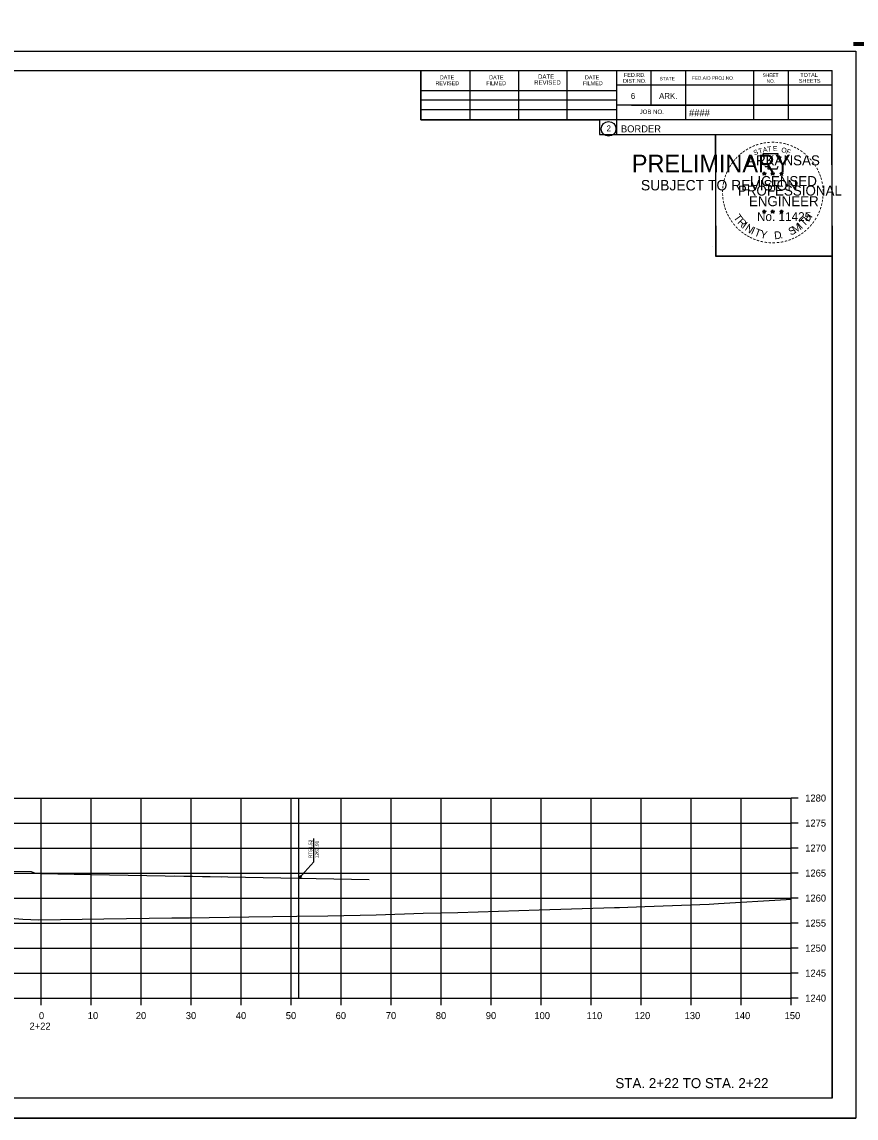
# Model space of a CAD drawing. Extents: x -70 to 701944, y -4 to 666871.
# Drawn here: x 664394.9 to 664561.8, y 658362.3 to 658581.5 of the extents above; entities that cross this region are included whole.
import ezdxf

# ---------------------------------------------------------------- set-up
doc = ezdxf.new("R2010")
doc.units = 0
for name, color, linetype in [('R_Axis', 7, 'Continuous'), ('R_Axis Annot', 7, 'Continuous'), ('R_Border', 7, 'Continuous'), ('R_Border PE', 7, 'Continuous'), ('R_Border Prem', 7, 'Continuous'), ('R_Draft', 7, 'Continuous'), ('R_Exist Surface', 7, 'Continuous'), ('R_Fin Surface', 7, 'Continuous'), ('R_Grid', 7, 'Continuous'), ('R_No Plot', 7, 'Continuous')]:
    doc.layers.add(name, color=color, linetype=linetype)

msp = doc.modelspace()

# ---------------------------------------------------------------- linework, layer by layer
at = {"layer": 'R_Axis'}
for p, q in [((664548.78, 658386.32), (664548.78, 658426.32)), ((664550.18, 658426.32), (664548.78, 658426.32)), ((664550.18, 658421.32), (664548.78, 658421.32)), ((664550.18, 658416.32), (664548.78, 658416.32)), ((664550.18, 658411.32), (664548.78, 658411.32)), ((664550.18, 658406.32), (664548.78, 658406.32)), ((664550.18, 658401.32), (664548.78, 658401.32)), ((664550.18, 658396.32), (664548.78, 658396.32)), ((664550.18, 658391.32), (664548.78, 658391.32)), ((664248.78, 658386.32), (664548.78, 658386.32)), ((664398.78, 658384.92), (664398.78, 658386.32)), ((664408.78, 658384.92), (664408.78, 658386.32)), ((664418.78, 658384.92), (664418.78, 658386.32)), ((664428.78, 658384.92), (664428.78, 658386.32)), ((664438.78, 658384.92), (664438.78, 658386.32)), ((664448.78, 658384.92), (664448.78, 658386.32)), ((664458.78, 658384.92), (664458.78, 658386.32)), ((664468.78, 658384.92), (664468.78, 658386.32)), ((664478.78, 658384.92), (664478.78, 658386.32)), ((664488.78, 658384.92), (664488.78, 658386.32)), ((664498.78, 658384.92), (664498.78, 658386.32)), ((664508.78, 658384.92), (664508.78, 658386.32)), ((664518.78, 658384.92), (664518.78, 658386.32)), ((664528.78, 658384.92), (664528.78, 658386.32)), ((664538.78, 658384.92), (664538.78, 658386.32)), ((664548.78, 658384.92), (664548.78, 658386.32)), ((664550.18, 658386.32), (664548.78, 658386.32))]:
    msp.add_line(p, q, dxfattribs=at)
at = {"layer": 'R_Border'}
for p, q in [((664240.78, 658571.78), (664556.96, 658571.78)), ((664474.7, 658561.9), (664474.7, 658571.78)), ((664484.56, 658561.9), (664484.56, 658571.58)), ((664494.32, 658561.9), (664494.32, 658571.58)), ((664504, 658561.9), (664504, 658571.58)), ((664513.86, 658571.78), (664513.86, 658558.98)), ((664520.7, 658571.78), (664520.7, 658564.84)), ((664527.64, 658571.78), (664527.64, 658561.9)), ((664541.22, 658571.78), (664541.22, 658561.9)), ((664548.16, 658571.78), (664548.16, 658561.9)), ((664556.96, 658366.32), (664556.96, 658571.78)), ((664474.7, 658567.76), (664513.86, 658567.76)), ((664556.96, 658568.84), (664513.86, 658568.84)), ((664556.96, 658568.86), (664556.96, 658568.86)), ((664474.7, 658565.9), (664513.86, 658565.9)), ((664474.7, 658561.9), (664474.7, 658563.96)), ((664474.7, 658563.96), (664513.86, 658563.96)), ((664556.96, 658564.84), (664513.86, 658564.84)), ((664516.82, 658564.84), (664556.96, 658564.84)), ((664556.96, 658561.9), (664474.7, 658561.9)), ((664513.86, 658558.98), (664556.96, 658558.98)), ((664556.96, 658366.32), (664240.78, 658366.32))]:
    msp.add_line(p, q, dxfattribs=at)
msp.add_circle((664512.25, 658560.11), 1.47, dxfattribs=at)
at = {"layer": 'R_Border PE'}
for p, q in [((664543.04, 658551.23), (664543.39, 658551.12)), ((664543.04, 658551.23), (664543.3, 658551.19)), ((664543.04, 658551.23), (664543.28, 658551.11)), ((664543.18, 658550.83), (664543.39, 658551.12)), ((664543.18, 658550.83), (664543.3, 658551.07)), ((664543.18, 658550.83), (664543.39, 658551.04)), ((664543.39, 658551.49), (664543.35, 658551.24)), ((664543.39, 658551.12), (664543.39, 658551.49)), ((664543.39, 658551.49), (664543.44, 658551.24)), ((664543.74, 658551.23), (664543.39, 658551.12)), ((664543.61, 658550.83), (664543.39, 658551.12)), ((664543.61, 658550.83), (664543.39, 658551.04)), ((664543.74, 658551.23), (664543.45, 658551.18)), ((664543.61, 658550.83), (664543.47, 658551.12)), ((664543.74, 658551.23), (664543.54, 658551.13)), ((664544.71, 658551.23), (664545.06, 658551.12)), ((664544.71, 658551.23), (664544.97, 658551.19)), ((664544.71, 658551.23), (664544.95, 658551.11)), ((664544.85, 658550.83), (664545.06, 658551.12)), ((664544.85, 658550.83), (664544.97, 658551.07)), ((664544.85, 658550.83), (664545.06, 658551.04)), ((664545.06, 658551.49), (664545.02, 658551.24)), ((664545.06, 658551.12), (664545.06, 658551.49)), ((664545.06, 658551.49), (664545.11, 658551.24)), ((664545.41, 658551.23), (664545.06, 658551.12)), ((664545.28, 658550.83), (664545.06, 658551.12)), ((664545.28, 658550.83), (664545.06, 658551.04)), ((664545.41, 658551.23), (664545.12, 658551.18)), ((664545.28, 658550.83), (664545.14, 658551.12)), ((664545.41, 658551.23), (664545.21, 658551.13)), ((664546.48, 658551.22), (664546.83, 658551.11)), ((664546.48, 658551.22), (664546.73, 658551.18)), ((664546.48, 658551.22), (664546.72, 658551.1)), ((664546.61, 658550.81), (664546.83, 658551.11)), ((664546.61, 658550.81), (664546.74, 658551.06)), ((664546.61, 658550.81), (664546.83, 658551.03)), ((664546.83, 658551.48), (664546.79, 658551.22)), ((664546.83, 658551.11), (664546.83, 658551.48)), ((664546.83, 658551.48), (664546.88, 658551.23)), ((664547.17, 658551.22), (664546.83, 658551.11)), ((664547.04, 658550.81), (664546.83, 658551.11)), ((664547.04, 658550.81), (664546.83, 658551.03)), ((664547.17, 658551.22), (664546.89, 658551.17)), ((664547.04, 658550.81), (664546.9, 658551.1)), ((664547.17, 658551.22), (664546.97, 658551.12)), ((664543.04, 658543.66), (664543.39, 658543.55)), ((664543.04, 658543.66), (664543.29, 658543.62)), ((664543.04, 658543.66), (664543.28, 658543.54)), ((664543.39, 658543.91), (664543.35, 658543.66)), ((664543.39, 658543.55), (664543.39, 658543.91)), ((664543.39, 658543.91), (664543.44, 658543.66)), ((664543.74, 658543.66), (664543.39, 658543.55)), ((664543.74, 658543.66), (664543.45, 658543.61)), ((664543.74, 658543.66), (664543.53, 658543.56)), ((664544.71, 658543.66), (664545.06, 658543.55)), ((664544.71, 658543.66), (664544.96, 658543.62)), ((664544.71, 658543.66), (664544.95, 658543.54)), ((664545.06, 658543.91), (664545.02, 658543.66)), ((664545.06, 658543.55), (664545.06, 658543.91)), ((664545.06, 658543.91), (664545.11, 658543.66)), ((664545.41, 658543.66), (664545.06, 658543.55)), ((664545.41, 658543.66), (664545.12, 658543.61)), ((664545.41, 658543.66), (664545.2, 658543.56)), ((664546.48, 658543.65), (664546.83, 658543.54)), ((664546.48, 658543.65), (664546.73, 658543.61)), ((664546.48, 658543.65), (664546.71, 658543.53)), ((664546.83, 658543.9), (664546.78, 658543.65)), ((664546.83, 658543.54), (664546.83, 658543.9)), ((664546.83, 658543.9), (664546.87, 658543.65)), ((664547.17, 658543.65), (664546.83, 658543.54)), ((664547.17, 658543.65), (664546.89, 658543.6)), ((664547.17, 658543.65), (664546.97, 658543.55)), ((664543.17, 658543.25), (664543.39, 658543.55)), ((664543.17, 658543.25), (664543.3, 658543.5)), ((664543.17, 658543.25), (664543.39, 658543.47)), ((664543.6, 658543.25), (664543.39, 658543.55)), ((664543.6, 658543.25), (664543.39, 658543.47)), ((664543.6, 658543.25), (664543.47, 658543.54)), ((664544.84, 658543.25), (664545.06, 658543.55)), ((664544.84, 658543.25), (664544.97, 658543.5)), ((664544.84, 658543.25), (664545.06, 658543.47)), ((664545.27, 658543.25), (664545.06, 658543.55)), ((664545.27, 658543.25), (664545.06, 658543.47)), ((664545.27, 658543.25), (664545.13, 658543.54)), ((664546.61, 658543.24), (664546.83, 658543.54)), ((664546.61, 658543.24), (664546.74, 658543.49)), ((664546.61, 658543.24), (664546.82, 658543.46)), ((664547.04, 658543.24), (664546.82, 658543.46)), ((664547.04, 658543.24), (664546.83, 658543.54)), ((664547.04, 658543.24), (664546.9, 658543.53))]:
    msp.add_line(p, q, dxfattribs=at)
for points in [[(664543.09, 658555.11), (664543.35, 658554.28)], [(664546.6, 658554.19), (664546.74, 658554.47), (664546.05, 658554.45), (664546.2, 658555.11), (664543.09, 658555.11)], [(664543.58, 658552.69), (664543.58, 658552.6), (664544.14, 658552.58), (664544.09, 658552.11), (664545.96, 658552.11), (664546.16, 658552.65)], [(664543.39, 658551.49), (664543.61, 658550.83), (664543.04, 658551.23), (664543.74, 658551.23), (664543.18, 658550.83), (664543.39, 658551.49)], [(664545.06, 658551.49), (664545.28, 658550.83), (664544.71, 658551.23), (664545.41, 658551.23), (664544.85, 658550.83), (664545.06, 658551.49)], [(664546.83, 658551.48), (664547.04, 658550.81), (664546.48, 658551.22), (664547.17, 658551.22), (664546.61, 658550.81), (664546.83, 658551.48)], [(664543.39, 658543.91), (664543.6, 658543.25), (664543.04, 658543.66), (664543.74, 658543.66), (664543.17, 658543.25), (664543.39, 658543.91)], [(664545.06, 658543.91), (664545.27, 658543.25), (664544.71, 658543.66), (664545.41, 658543.66), (664544.84, 658543.25), (664545.06, 658543.91)], [(664546.83, 658543.9), (664547.04, 658543.24), (664546.48, 658543.65), (664547.17, 658543.65), (664546.61, 658543.24), (664546.83, 658543.9)]]:
    msp.add_lwpolyline(points, dxfattribs=at)
for centre, radius in [((664543.39, 658551.12), 0.172), ((664543.39, 658551.12), 0.145), ((664543.39, 658551.12), 0.116), ((664543.39, 658551.12), 0.0991), ((664543.39, 658551.12), 0.0747), ((664543.39, 658551.12), 0.0495), ((664543.39, 658551.12), 0.0296), ((664545.06, 658551.12), 0.172), ((664545.06, 658551.12), 0.145), ((664545.06, 658551.12), 0.116), ((664545.06, 658551.12), 0.0991), ((664545.06, 658551.12), 0.0747), ((664545.06, 658551.12), 0.0495), ((664545.06, 658551.12), 0.0296), ((664546.83, 658551.11), 0.172), ((664546.83, 658551.11), 0.145), ((664546.83, 658551.11), 0.116), ((664546.83, 658551.11), 0.0991), ((664546.83, 658551.11), 0.0747), ((664546.83, 658551.11), 0.0495), ((664546.83, 658551.11), 0.0296), ((664543.39, 658543.55), 0.172), ((664543.39, 658543.55), 0.145), ((664543.39, 658543.55), 0.116), ((664543.39, 658543.55), 0.0991), ((664543.39, 658543.55), 0.0747), ((664543.39, 658543.55), 0.0495), ((664543.39, 658543.55), 0.0296), ((664545.06, 658543.55), 0.172), ((664545.06, 658543.55), 0.145), ((664545.06, 658543.55), 0.116), ((664545.06, 658543.55), 0.0991), ((664545.06, 658543.55), 0.0747), ((664545.06, 658543.55), 0.0495), ((664545.06, 658543.55), 0.0296), ((664546.82, 658543.54), 0.172), ((664546.82, 658543.54), 0.145), ((664546.82, 658543.54), 0.116), ((664546.82, 658543.54), 0.0991), ((664546.82, 658543.54), 0.0747), ((664546.82, 658543.54), 0.0495), ((664546.82, 658543.54), 0.0296)]:
    msp.add_circle(centre, radius, dxfattribs=at)
at = {"layer": 'R_Draft'}
for p, q in [((664450.3, 658386.32), (664450.3, 658426.32)), ((664453.27, 658414.29), (664453.27, 658418.26)), ((664464.4, 658409.94), (664425.49, 658410.72))]:
    msp.add_line(p, q, dxfattribs=at)
for points in [[(664450.3, 658410.23), (664453.27, 658413.59), (664453.27, 658414.29)], [(664450.62, 658410.85), (664450.3, 658410.23), (664450.88, 658410.62)]]:
    msp.add_lwpolyline(points, dxfattribs=at)
at = {"layer": 'R_Exist Surface'}
msp.add_lwpolyline([(664383.49, 658403.04), (664395.13, 658402.11), (664398.3, 658401.96), (664411.29, 658402.14), (664424.92, 658402.34), (664428.43, 658402.39), (664440.33, 658402.56), (664449.92, 658402.69), (664456.08, 658402.77), (664465.75, 658403), (664475.18, 658403.29), (664482.12, 658403.46), (664494.29, 658403.84), (664498.35, 658403.94), (664513.41, 658404.43), (664514.42, 658404.46), (664519.5, 658404.63), (664532.34, 658405.12), (664534.23, 658405.24), (664547.77, 658406.02), (664548.78, 658406.09)], dxfattribs=at)
at = {"layer": 'R_Fin Surface'}
msp.add_lwpolyline([(664248.78, 658409.21), (664250.78, 658409.25), (664251.43, 658409.26), (664251.78, 658409.27), (664252.15, 658409.39), (664252.78, 658409.6), (664258.08, 658409.71), (664265.78, 658409.86), (664324.78, 658411.1), (664383.78, 658411.87), (664391.48, 658411.72), (664396.77, 658411.61), (664397.41, 658411.4), (664397.77, 658411.28), (664398.13, 658411.27), (664398.77, 658411.26), (664408.67, 658411.06), (664434.77, 658410.54)], dxfattribs=at)
at = {"layer": 'R_Grid'}
for p, q in [((664248.78, 658426.32), (664548.78, 658426.32)), ((664398.78, 658386.32), (664398.78, 658426.32)), ((664408.78, 658386.32), (664408.78, 658426.32)), ((664418.78, 658386.32), (664418.78, 658426.32)), ((664428.78, 658386.32), (664428.78, 658426.32)), ((664438.78, 658386.32), (664438.78, 658426.32)), ((664448.78, 658386.32), (664448.78, 658426.32)), ((664458.78, 658386.32), (664458.78, 658426.32)), ((664468.78, 658386.32), (664468.78, 658426.32)), ((664478.78, 658386.32), (664478.78, 658426.32)), ((664488.78, 658386.32), (664488.78, 658426.32)), ((664498.78, 658386.32), (664498.78, 658426.32)), ((664508.78, 658386.32), (664508.78, 658426.32)), ((664518.78, 658386.32), (664518.78, 658426.32)), ((664528.78, 658386.32), (664528.78, 658426.32)), ((664538.78, 658386.32), (664538.78, 658426.32)), ((664548.78, 658386.32), (664548.78, 658426.32)), ((664248.78, 658421.32), (664548.78, 658421.32)), ((664248.78, 658416.32), (664548.78, 658416.32)), ((664248.78, 658411.32), (664548.78, 658411.32)), ((664248.78, 658406.32), (664548.78, 658406.32)), ((664248.78, 658401.32), (664548.78, 658401.32)), ((664248.78, 658396.32), (664548.78, 658396.32)), ((664248.78, 658391.32), (664548.78, 658391.32)), ((664248.78, 658386.32), (664548.78, 658386.32))]:
    msp.add_line(p, q, dxfattribs=at)
at = {"layer": 'R_No Plot'}
for p, q in [((664228.38, 658575.67), (664561.71, 658575.67)), ((664532.99, 658536.52), (664532.99, 658536.52)), ((664228.38, 658362.34), (664561.71, 658362.34))]:
    msp.add_line(p, q, dxfattribs=at)
for points in [[(664228.37, 658575.67), (664561.71, 658575.67), (664561.71, 658362.34), (664228.37, 658362.34)], [(664474.7, 658571.78), (664474.7, 658561.9), (664510.43, 658561.9), (664510.43, 658558.98), (664533.63, 658558.98), (664533.63, 658534.65), (664556.96, 658534.65), (664556.96, 658366.32), (664240.78, 658366.32), (664240.78, 658571.78)], [(664533.63, 658558.98), (664556.84, 658558.98), (664556.96, 658534.65), (664533.75, 658534.65)]]:
    msp.add_lwpolyline(points, close=True, dxfattribs=at)

# ---------------------------------------------------------------- texts
at = {"layer": 'R_Axis Annot'}
for s, height, p in [('-0+20', 7, (664560.78, 658574.39)), ('1280', 1.4, (664551.58, 658425.62)), ('1275', 1.4, (664551.58, 658420.62)), ('1270', 1.4, (664551.58, 658415.62)), ('1265', 1.4, (664551.58, 658410.62)), ('1260', 1.4, (664551.58, 658405.62)), ('1255', 1.4, (664551.58, 658400.62)), ('1250', 1.4, (664551.58, 658395.62)), ('1245', 1.4, (664551.58, 658390.62)), ('1240', 1.4, (664551.58, 658385.62)), ('2+22', 1.4, (664396.44, 658380.02)), ('0', 1.4, (664398.32, 658382.12)), ('10', 1.4, (664408.09, 658382.12)), ('20', 1.4, (664417.69, 658382.12)), ('30', 1.4, (664427.69, 658382.12)), ('40', 1.4, (664437.69, 658382.12)), ('50', 1.4, (664447.69, 658382.12)), ('60', 1.4, (664457.66, 658382.12)), ('70', 1.4, (664467.69, 658382.12)), ('80', 1.4, (664477.69, 658382.12)), ('90', 1.4, (664487.69, 658382.12)), ('100', 1.4, (664497.41, 658382.12)), ('110', 1.4, (664507.86, 658382.12)), ('120', 1.4, (664517.46, 658382.12)), ('130', 1.4, (664527.46, 658382.12)), ('140', 1.4, (664537.46, 658382.12)), ('150', 1.4, (664547.46, 658382.12))]:
    msp.add_text(s, height=height, dxfattribs=at).set_placement(p)
at = {"layer": 'R_Border'}
for s, height, p in [('DATE', 0.782, (664478.5, 658570.02)), ('DATE', 0.782, (664488.36, 658570.02)), ('DATE', 0.879, (664498.14, 658570.12)), ('DATE', 0.782, (664507.52, 658570.02)), ('DIST.NO.', 0.782, (664515.14, 658569.32)), ('FED.RD.', 0.782, (664515.34, 658570.5)), ('STATE', 0.684, (664522.46, 658569.82)), ('FED.AID PROJ.NO.', 0.684, (664528.92, 658569.92)), ('SHEET', 0.684, (664543.08, 658570.5)), ('NO.', 0.684, (664543.86, 658569.32)), ('SHEETS', 0.782, (664550.32, 658569.32)), ('TOTAL', 0.782, (664550.6, 658570.5)), ('REVISED', 0.782, (664477.62, 658568.84)), ('FILMED', 0.782, (664487.78, 658568.84)), ('REVISED', 0.879, (664497.36, 658568.94)), ('FILMED', 0.782, (664507.12, 658568.84)), ('6', 1.17, (664516.7, 658566.1)), ('ARK.', 1.172, (664522.36, 658566.1)), ('JOB NO.', 0.879, (664518.46, 658563.08)), ('####', 1.4, (664528.34, 658562.64)), ('2', 1.17, (664511.86, 658559.63)), ('BORDER', 1.4, (664514.72, 658559.41))]:
    msp.add_text(s, height=height, rotation=360, dxfattribs=at).set_placement(p)
at = {"layer": 'R_Border PE'}
for s, height, rotation, p in [('-', 1.6, 24.3072, (664541.2, 658555.97)), ('-', 1.6, 19.1761, (664541.83, 658556.24)), ('-', 1.6, 13.6301, (664542.58, 658556.48)), ('-', 1.6, 10.2193, (664543.26, 658556.64)), ('-', 1.6, 5.8968, (664543.99, 658556.75)), ('-', 1.6, 0.1862, (664544.76, 658556.82)), ('-', 1.6, 357.743, (664545.48, 658556.81)), ('-', 1.6, 352.1617, (664546.23, 658556.75)), ('-', 1.6, 347.2049, (664546.95, 658556.64)), ('-', 1.6, 342.3362, (664547.58, 658556.49)), ('-', 1.6, 337.8551, (664548.32, 658556.26)), ('-', 1.6, 48.423, (664538.03, 658553.61)), ('-', 1.6, 42.9622, (664538.48, 658554.09)), ('-', 1.6, 38.9507, (664538.91, 658554.51)), ('-', 1.6, 36.2317, (664539.39, 658554.89)), ('-', 1.6, 34.0636, (664539.97, 658555.28)), ('ARKANSAS', 2, 360, (664539.94, 658552.82)), ('-', 1.6, 28.7918, (664540.57, 658555.65)), ('S', 1, 21.594, (664541.44, 658554.79)), ('T', 1, 16.4036, (664542.35, 658555.12)), ('A', 1, 11.2132, (664543.18, 658555.37)), ('T', 1, 6.0228, (664544.03, 658555.54)), ('E', 1, 0.8323, (664545.13, 658555.65)), ('O', 1, 350.4515, (664546.74, 658555.44)), ('F', 1, 340.0707, (664547.69, 658555.21)), ('-', 1.6, 334.1211, (664548.95, 658555.99)), ('-', 1.6, 329.6409, (664549.53, 658555.71)), ('-', 1.6, 325.8627, (664550.17, 658555.35)), ('-', 1.6, 320.5297, (664550.78, 658554.92)), ('-', 1.6, 315.5786, (664551.38, 658554.43)), ('-', 1.6, 58.0706, (664536.89, 658552.03)), ('-', 1.6, 54.2325, (664537.22, 658552.56)), ('-', 1.6, 50.6142, (664537.63, 658553.13)), ('-', 1.6, 309.8797, (664551.95, 658553.88)), ('-', 1.6, 306.6522, (664552.47, 658553.28)), ('-', 1.4, 303.6753, (664552.96, 658552.71)), ('-', 1.6, 299.6684, (664553.28, 658552.11)), ('-', 1.6, 75.461, (664535.9, 658549.47)), ('-', 1.6, 72.3945, (664536.1, 658550.18)), ('-', 1.6, 67.7743, (664536.32, 658550.81)), ('-', 1.6, 62.8713, (664536.58, 658551.42)), ('LICENSED', 2, 360, (664540.54, 658548.67)), ('DWB', 0.01, 360, (664543.38, 658551.12)), ('DWB', 0.01, 360, (664545.05, 658551.12)), ('DWB', 0.01, 360, (664546.81, 658551.11)), ('-', 1.6, 294.6628, (664553.6, 658551.49)), ('-', 1.6, 290.5728, (664553.86, 658550.92)), ('-', 1.6, 285.1233, (664554.09, 658550.34)), ('-', 1.6, 89.0622, (664535.67, 658547.36)), ('-', 1.6, 85.1863, (664535.7, 658548.06)), ('-', 1.6, 81.2013, (664535.77, 658548.75)), ('PROFESSIONAL', 2, 360, (664538.11, 658546.77)), ('-', 1.6, 280.5493, (664554.29, 658549.6)), ('-', 1.6, 276.5962, (664554.46, 658548.83)), ('-', 1.6, 274.3301, (664554.52, 658548.11)), ('-', 1.6, 94.1959, (664535.71, 658546.64)), ('-', 1.6, 98.9479, (664535.78, 658545.97)), ('ENGINEER', 2, 360, (664540.3, 658544.65)), ('-', 1.6, 260.9953, (664554.46, 658546.15)), ('-', 1.6, 263.5172, (664554.53, 658546.81)), ('-', 1.6, 269.9407, (664554.55, 658547.47)), ('-', 1.6, 101.7149, (664535.91, 658545.24)), ('-', 1.6, 105.4578, (664536.08, 658544.64)), ('-', 1.6, 109.0874, (664536.29, 658544.01)), ('-', 1.6, 114.0643, (664536.54, 658543.41)), ('-', 1.6, 247.8887, (664553.95, 658544.08)), ('-', 1.6, 252.8681, (664554.17, 658544.76)), ('-', 1.6, 255.7626, (664554.35, 658545.48)), ('-', 1.6, 115.7289, (664536.85, 658542.8)), ('-', 1.6, 120.4471, (664537.21, 658542.21)), ('-', 1.6, 125.8934, (664537.61, 658541.65)), ('T', 1.54, 306.0406, (664537.15, 658542.39)), ('R', 1.54, 314.005, (664537.91, 658541.34)), ('I', 1.54, 321.9694, (664538.81, 658540.41)), ('No. 11425', 1.757, 360, (664541.93, 658541.69)), ('DWB', 0.01, 360, (664543.38, 658543.54)), ('DWB', 0.01, 360, (664545.05, 658543.55)), ('DWB', 0.01, 360, (664546.81, 658543.54)), ('I', 1.54, 42.1136, (664550.82, 658540)), ('T', 1.54, 46.6444, (664551.38, 658540.48)), ('H', 1.54, 54.6088, (664552.27, 658541.42)), ('-', 1.6, 233.8452, (664552.89, 658542.05)), ('-', 1.6, 239.0712, (664553.29, 658542.7)), ('-', 1.6, 244.6197, (664553.68, 658543.45)), ('-', 1.6, 130.7181, (664538.07, 658541.1)), ('-', 1.6, 134.2238, (664538.59, 658540.55)), ('-', 1.6, 138.9338, (664539.11, 658540.09)), ('-', 1.6, 144.6463, (664539.67, 658539.68)), ('-', 1.6, 148.0898, (664540.23, 658539.31)), ('N', 1.54, 326.5002, (664539.38, 658539.94)), ('I', 1.54, 335.3603, (664540.59, 658539.15)), ('T', 1.54, 339.8912, (664541.25, 658538.82)), ('Y', 1.54, 347.8556, (664542.47, 658538.38)), ('D', 1.54, 6.3969, (664545.45, 658538.02)), ('S', 1.54, 26.9312, (664548.69, 658538.75)), ('M', 1.54, 32.6563, (664549.53, 658539.16)), ('-', 1.6, 215.7363, (664550.91, 658539.94)), ('-', 1.6, 221.0851, (664551.46, 658540.41)), ('-', 1.6, 225.7653, (664551.98, 658540.92)), ('-', 1.6, 231.2538, (664552.46, 658541.48)), ('-', 1.6, 151.5704, (664540.81, 658538.99)), ('-', 1.6, 154.6002, (664541.33, 658538.74)), ('-', 1.6, 158.5612, (664541.96, 658538.48)), ('-', 1.6, 162.7983, (664542.64, 658538.27)), ('-', 1.6, 167.5555, (664543.36, 658538.11)), ('-', 1.6, 173.1155, (664544.13, 658538)), ('-', 1.6, 176.5183, (664544.88, 658537.94)), ('-', 1.6, 181.5918, (664545.62, 658537.96)), ('-', 1.6, 185.8167, (664546.43, 658538.04)), ('-', 1.6, 191.2858, (664547.17, 658538.17)), ('.', 1.54, 13.7642, (664546.64, 658538.15)), ('-', 1.6, 195.4743, (664547.9, 658538.37)), ('-', 1.6, 200.7184, (664548.57, 658538.61)), ('-', 1.6, 204.2516, (664549.19, 658538.89)), ('-', 1.6, 207.3568, (664549.82, 658539.2)), ('-', 1.6, 212.2491, (664550.37, 658539.55))]:
    msp.add_text(s, height=height, rotation=rotation, dxfattribs=at).set_placement(p)
at = {"layer": 'R_Border Prem'}
for s, height, p in [('PRELIMINARY', 3.5, (664516.91, 658551.44)), ('DWB', 0.01, (664517.66, 658553.29)), ('SUBJECT TO REVISION', 2.0751, (664518.72, 658547.81))]:
    msp.add_text(s, height=height, rotation=360, dxfattribs=at).set_placement(p)
at = {"layer": 'R_Draft'}
for s, p in [('RT51.52', (664452.97, 658414.29)), ('1263.91', (664454.27, 658414.29))]:
    msp.add_text(s, height=0.7, rotation=90, dxfattribs=at).set_placement(p)
msp.add_text('STA. 2+22 TO STA. 2+22', height=2, dxfattribs=at).set_placement((664513.61, 658368.32))

doc.saveas('drawing.dxf')
